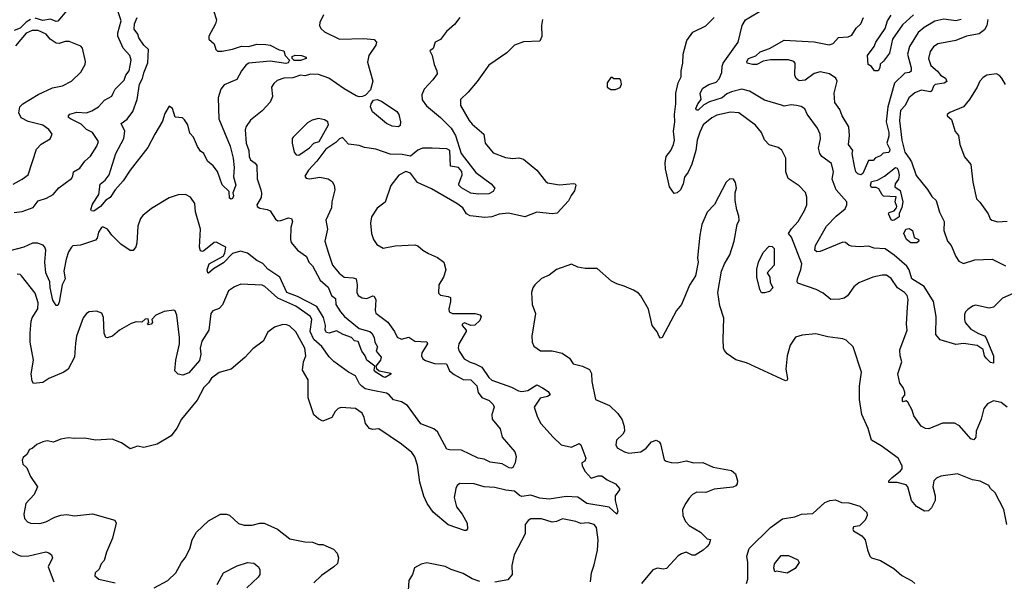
# Model space of a CAD drawing. Extents: x 1690054 to 1842981, y 782881 to 914114.
# Tile 639 of 656: x 1789832 to 1796366, y 896539 to 900263. Entities that reach past the tile are written whole.
import ezdxf

# ---------------------------------------------------------------- set-up
doc = ezdxf.new("R2010")
doc.units = 0

msp = doc.modelspace()

# ---------------------------------------------------------------- linework, layer by layer
at = {"layer": '0CON10XD'}
for points in [[(1789795.4, 898984.6), (1789848.6, 898991.4), (1789921.4, 899018.6), (1789955, 899061.8), (1790009.8, 899080.2), (1790055, 899104.7), (1790092.3, 899147.7), (1790175, 899209.1), (1790184.1, 899225), (1790188.6, 899255), (1790230.7, 899279.3), (1790265, 899324.2), (1790302.7, 899357.3), (1790345, 899424.2), (1790354.4, 899455), (1790315, 899514.2), (1790275, 899534.5), (1790240.9, 899570.9), (1790168.8, 899605), (1790156.2, 899615), (1790156.2, 899625), (1790165, 899636), (1790210.8, 899649.2), (1790275, 899646.7), (1790312, 899658), (1790355.2, 899684.8), (1790395, 899728.5), (1790443.9, 899756.1), (1790453.3, 899775), (1790465, 899802.5), (1790525, 899861.2), (1790537.5, 899895), (1790558.8, 899925), (1790572.9, 899995), (1790564.1, 900025), (1790518.9, 900075), (1790483.2, 900153.2), (1790483.8, 900175), (1790506.3, 900256.4), (1790485.3, 900315.3)], [(1790145.5, 900325), (1790085, 900253.5), (1790075, 900251.5), (1790035.8, 900265.8), (1789985, 900258.7), (1789935, 900272.3)], [(1791118, 900325), (1791137.3, 900262.7), (1791131.2, 900235), (1791087.5, 900155), (1791087.5, 900135), (1791123.6, 900103.6), (1791134, 900065), (1791145.5, 900055.5), (1791175, 900054.1), (1791245, 900067.1), (1791305, 900088.4), (1791353.6, 900086.4), (1791405, 900100.5), (1791465, 900098.6), (1791495, 900094), (1791554, 900064), (1791585.8, 900055.8), (1791593.8, 900025), (1791621.9, 899995), (1791613.1, 899976.9), (1791597.9, 899972.1), (1791495, 899987.9), (1791352.2, 899975), (1791335, 899963.1), (1791303.5, 899925), (1791273.6, 899866.4), (1791188.9, 899831.1), (1791166.6, 899803.4), (1791150, 899745), (1791154.5, 899605), (1791230, 899425), (1791249.2, 899345), (1791256.4, 899283.6), (1791250.9, 899220.9), (1791266.2, 899165), (1791246.2, 899115), (1791250, 899095), (1791245, 899077.5), (1791235, 899072.9), (1791225, 899080), (1791222.9, 899125), (1791175, 899168.9), (1791145, 899256.9), (1791116.4, 899295), (1791077.8, 899325), (1791054.4, 899375), (1791032.3, 899392.3), (1791012.3, 899422.3), (1790985.6, 899485), (1790961.7, 899511.7), (1790947.5, 899565), (1790925, 899600), (1790912.3, 899612.3), (1790865, 899617.5), (1790846, 899675), (1790825, 899688.8), (1790795, 899642), (1790780.3, 899589.7), (1790728.1, 899505), (1790682.5, 899415), (1790565.5, 899265), (1790520, 899195), (1790465.4, 899134.6), (1790432.5, 899085), (1790403.1, 899066.9), (1790368.9, 899025), (1790325, 898993.2), (1790308.1, 898995), (1790304.7, 899005.3), (1790315, 899040), (1790357.5, 899105), (1790367, 899173), (1790399.8, 899200.2), (1790425.9, 899234.1), (1790470.4, 899375), (1790522.5, 899475), (1790529.6, 899525), (1790506.2, 899575), (1790545.3, 899604.7), (1790583.6, 899655), (1790610.9, 899735), (1790627.9, 899835), (1790647.6, 899872.4), (1790655, 899910.8), (1790682.3, 899977.7), (1790687.5, 900065), (1790655.3, 900095.3), (1790623.5, 900143.5), (1790617.1, 900167.1), (1790591.3, 900201.3), (1790593.5, 900235), (1790611.8, 900278.2)], [(1796425, 898447.3), (1796355, 898416.4), (1796294, 898356), (1796265, 898350.5), (1796175, 898370.2), (1796155, 898363.6), (1796125, 898341.6), (1796108.2, 898325), (1796102.1, 898307.9), (1796101, 898275), (1796106.9, 898255), (1796145, 898212.2), (1796195, 898181.8), (1796235, 898166.5), (1796244.4, 898155), (1796293.5, 898035), (1796295, 897986.7), (1796275, 897990), (1796245, 898017.9), (1796234.7, 898035), (1796225.4, 898075.4), (1796185, 898103.1), (1796095, 898116.4), (1796045, 898110.5), (1795940.4, 898140.4), (1795912.5, 898175), (1795914.1, 898295), (1795897.2, 898395), (1795833.8, 898493.8), (1795751.5, 898545), (1795734.1, 898605), (1795718.6, 898628.6), (1795635, 898702.8), (1795575, 898744), (1795502.7, 898747.3), (1795465, 898761.4), (1795405, 898756.4), (1795352.3, 898762.3), (1795336, 898766), (1795312.5, 898785), (1795295, 898787.5), (1795145, 898725.6), (1795122.5, 898725), (1795108.8, 898735), (1795112.5, 898765), (1795185.3, 898894.7), (1795249.4, 898960.6), (1795310.2, 899009.8), (1795322.1, 899035), (1795322.1, 899055), (1795251.4, 899135), (1795223.7, 899205), (1795232.6, 899255), (1795220, 899310), (1795156.1, 899356.1), (1795141.4, 899375), (1795132.4, 899412.4), (1795146.1, 899473.9), (1795144.5, 899505), (1795125.6, 899545), (1795057.1, 899637.1), (1795041.7, 899671.7), (1795017.8, 899687.8), (1794987.5, 899695), (1794952.4, 899697.6), (1794905, 899690.9), (1794887.1, 899697.1), (1794775, 899729.1), (1794675, 899789.5), (1794625, 899801.9), (1794555, 899784.6), (1794525, 899770.7), (1794493.1, 899745), (1794410.4, 899719.6), (1794372.3, 899697.7), (1794335, 899662.5), (1794322.5, 899662.5), (1794320, 899675), (1794331.4, 899705), (1794354, 899735), (1794346.9, 899775), (1794365, 899808.4), (1794405, 899834.3), (1794455, 899848.8), (1794475, 899872.1), (1794492.7, 899912.7), (1794493.8, 899955), (1794501.2, 899975), (1794600, 900115), (1794625.9, 900225), (1794648.4, 900261.6), (1794775, 900336.4)], [(1795763.9, 900296.1), (1795690.7, 900229.3), (1795623.5, 900135), (1795605, 900042), (1795565, 899988), (1795542, 899968), (1795540.6, 899945), (1795528.6, 899925), (1795505, 899923.8), (1795485, 899952.5), (1795462.5, 899965), (1795459.2, 900025), (1795502.9, 900085), (1795514.4, 900115), (1795574.4, 900205), (1795590.4, 900255), (1795615, 900293.1)], [(1789905, 900264.5), (1789875, 900247.6), (1789835, 900206), (1789795, 900191.3)], [(1793301.1, 900265), (1793294.5, 900225), (1793297.7, 900152.3), (1793285, 900120), (1793175, 900115.8), (1793115, 900094), (1793065, 900043.8), (1792945, 899961.2), (1792867.3, 899852.7), (1792807.3, 899782.7), (1792757.1, 899735), (1792757.5, 899695), (1792814.5, 899595), (1792835, 899570), (1792913.3, 899505), (1792921.1, 899445), (1792975, 899381.2), (1793055, 899349.4), (1793105, 899342.2), (1793145, 899346.7), (1793175, 899337.8), (1793264.6, 899264.6), (1793321.4, 899191.4), (1793335, 899181.9), (1793415, 899167.1), (1793507.1, 899177.1), (1793517.5, 899175), (1793523.3, 899165), (1793515, 899127.5), (1793491.7, 899098.3), (1793475, 899061.2), (1793398.7, 898981.3), (1793365, 898976.9), (1793265, 898986.5), (1793185, 898957.1), (1793075, 898980.9), (1793015, 898974.4), (1792965, 898956.9), (1792918.7, 898951.3), (1792822.5, 898962.5), (1792796.9, 898976.9), (1792773.1, 899015), (1792732.5, 899045), (1792565, 899141.5), (1792473.1, 899183.1), (1792425, 899245.8), (1792395, 899255.6), (1792348.3, 899231.7), (1792295, 899163.3), (1792257.3, 899052.7), (1792205, 899014), (1792165.8, 898955), (1792160, 898915), (1792166.7, 898845), (1792180, 898805), (1792202.1, 898772.1), (1792245, 898748.1), (1792325, 898764.3), (1792455, 898770), (1792475, 898763.3), (1792506.7, 898735), (1792545, 898712.5), (1792605, 898685.8), (1792646, 898655), (1792659.2, 898605), (1792644, 898555), (1792614.3, 898505.7), (1792610.7, 898450.7), (1792625, 898436.7), (1792675, 898428.8), (1792690.7, 898420.7), (1792691.2, 898395), (1792680, 898345), (1792682.5, 898325), (1792705, 898314), (1792855, 898314.2), (1792885, 898306.2), (1792893.8, 898295), (1792885, 898268.8), (1792852.1, 898237.9), (1792825.8, 898235.8), (1792785, 898254), (1792769.2, 898245), (1792768.6, 898235), (1792794, 898205), (1792794.3, 898195), (1792746.9, 898115), (1792742.7, 898087.3), (1792747.7, 898065), (1792782.8, 898015), (1792821.5, 897991.5), (1792855, 897981.9), (1792899.1, 897959.1), (1792945, 897890.6), (1792965, 897873.8), (1793095, 897827.5), (1793141.4, 897801.4), (1793165, 897798), (1793203.8, 897805), (1793265, 897841.8), (1793302.2, 897822.2), (1793338.8, 897798.8), (1793351.4, 897775), (1793334.8, 897765.2), (1793285.3, 897754.7), (1793246.9, 897695), (1793267.4, 897627.4), (1793291.5, 897585), (1793372.5, 897495), (1793426.2, 897445), (1793495, 897427.9), (1793545, 897452), (1793555, 897444.5), (1793588.5, 897355), (1793583.4, 897336.6), (1793563.3, 897325), (1793563.8, 897305), (1793585, 897267.5), (1793625, 897223.3), (1793671.7, 897238.3), (1793695, 897237.8), (1793731.7, 897211.7), (1793785.7, 897185), (1793812.5, 897155), (1793812, 897145), (1793784.5, 897105), (1793784.6, 897074.6), (1793801.1, 897005), (1793795.6, 896984.4), (1793745, 897030.3), (1793595, 897055.6), (1793535, 897097.7), (1793458.5, 897101.5), (1793345.4, 897084.6), (1793285, 897091.4), (1793225, 897110), (1793165, 897102.4), (1793148.3, 897108.3), (1793115, 897136.9), (1793057.3, 897142.7), (1792985, 897161.9), (1792915.2, 897165.2), (1792847.5, 897185), (1792753, 897187), (1792736.2, 897175), (1792726, 897155), (1792715.9, 897094.1), (1792732, 897032), (1792769.4, 896985), (1792801.9, 896925), (1792805, 896887.5), (1792795, 896876.2), (1792785, 896876), (1792675, 896912.7), (1792575, 896998.5), (1792537.3, 897055), (1792514.8, 897104.8), (1792487.2, 897197.2), (1792471.3, 897308.7), (1792455.5, 897365.5), (1792435, 897394), (1792365, 897449.2), (1792215, 897550), (1792175, 897545.7), (1792153.1, 897553.1), (1792126.7, 897585), (1792119.2, 897625), (1792105, 897653.3), (1792060, 897685), (1791965, 897690.8), (1791945, 897685.7), (1791925.7, 897665), (1791903.8, 897625), (1791845, 897601.2), (1791815, 897616.7), (1791785, 897643.3), (1791747.3, 897755), (1791746.9, 897875), (1791709.3, 897939.3), (1791714.7, 897995), (1791730, 898035), (1791724.2, 898084.2), (1791665, 898194.2), (1791625, 898230), (1791605, 898239.4), (1791578.3, 898241.7), (1791523.3, 898225), (1791479.5, 898190.5), (1791448.3, 898131.7), (1791379.8, 898080.2), (1791326.3, 898023.7), (1791236.7, 897945), (1791155, 897924.5), (1791105, 897885.4), (1791085.5, 897855), (1791055, 897824.2), (1791010, 897740), (1790905.8, 897615), (1790875.6, 897555), (1790836.8, 897503.2), (1790745, 897448), (1790655, 897426.7), (1790613.9, 897436.1), (1790565, 897417.5), (1790508.3, 897458.3), (1790445, 897481.4), (1790335, 897474.5), (1790265, 897489.4), (1790195, 897486), (1790155, 897491.2), (1790105, 897482), (1790057.7, 897462.3), (1790015, 897470), (1789985, 897464.3), (1789945, 897446.7), (1789915, 897418.8), (1789897, 897413), (1789879.3, 897380.7), (1789855, 897360), (1789848.3, 897341.7), (1789852.5, 897315), (1789880.7, 897290.7), (1789904.3, 897234.3), (1789950, 897165), (1789928, 897115), (1789872.5, 897055), (1789860.8, 896985), (1789863.8, 896955), (1789883.2, 896933.2), (1789904.3, 896924.3), (1789965, 896922.2), (1790006.5, 896933.5), (1790065, 896965.5), (1790105, 896978.5), (1790145, 896983.1), (1790195, 896974.3), (1790315, 896986.9), (1790463.6, 896943.6), (1790473.3, 896925), (1790448, 896825), (1790407.7, 896732.3), (1790393.6, 896676.4), (1790373.3, 896655), (1790359.3, 896620.7), (1790332.5, 896595), (1790330, 896575), (1790357.5, 896552.5), (1790465, 896530)], [(1791848.6, 900295), (1791823.3, 900245), (1791822.2, 900225), (1791830, 900205), (1791855, 900182.2), (1791955, 900134.5), (1792115, 900137.7), (1792185, 900132.5), (1792199.2, 900115), (1792195.7, 900095), (1792148.5, 900025), (1792140.6, 899980.6), (1792176.8, 899855), (1792160.8, 899799.2), (1792126.6, 899763.4), (1792107, 899753), (1792085, 899751), (1792065, 899758.1), (1791985, 899804.1), (1791884.4, 899875), (1791815, 899899.7), (1791765, 899900.9), (1791725, 899891.8), (1791695, 899894.6), (1791645, 899877.9), (1791585, 899874.4), (1791540.9, 899859.1), (1791519.8, 899840.2), (1791504.3, 899815), (1791508.9, 899755), (1791494.6, 899715.4), (1791441.1, 899658.9), (1791364, 899596), (1791335.4, 899554.6), (1791328, 899532), (1791334.7, 899445), (1791353.3, 899395), (1791355.3, 899355), (1791363.9, 899333.9), (1791395, 899312.2), (1791405.8, 899295.8), (1791408.6, 899208.6), (1791432.2, 899135), (1791437.6, 899112.4), (1791434.7, 899085.3), (1791405.8, 899035), (1791409.2, 899025), (1791425, 899014.4), (1791475, 899004.6), (1791494.7, 898994.7), (1791529.7, 898939.7), (1791545, 898930), (1791565, 898930.6), (1791615, 898949.4), (1791635.4, 898945.4), (1791641.8, 898925), (1791630.8, 898885), (1791629.1, 898805), (1791634.5, 898785), (1791676.7, 898735), (1791735, 898691.9), (1791751.2, 898655), (1791775, 898630.8), (1791826, 898536), (1791880.2, 898490.2), (1791902, 898435), (1791927.1, 898415), (1791931.1, 898375), (1791961.9, 898325), (1791988.6, 898295), (1792085, 898215.4), (1792155, 898196.7), (1792170, 898185), (1792185.3, 898155), (1792189.6, 898125), (1792206.2, 898095), (1792198, 898065), (1792230.8, 898025), (1792226, 898005), (1792196.7, 897965), (1792199.3, 897949.3), (1792217.5, 897935)], [(1792752.3, 900277.7), (1792718.6, 900231.4), (1792665.5, 900185), (1792625, 900131.9), (1792588.6, 900115), (1792576.8, 900073.2), (1792554.3, 900055.7), (1792568.8, 900025), (1792582, 899965), (1792600.8, 899925), (1792602, 899905), (1792574.2, 899865), (1792517, 899803), (1792500, 899765), (1792502.7, 899732.7), (1792531.9, 899691.9), (1792625, 899614.4), (1792695, 899544), (1792725, 899496.2), (1792761.2, 899375), (1792859.3, 899249.3), (1792960.6, 899175), (1792986, 899145), (1792974, 899125), (1792945, 899108.5), (1792875, 899105.5), (1792825, 899114), (1792765, 899147.9), (1792746.9, 899165), (1792745.6, 899175), (1792767.5, 899235), (1792767.3, 899257.3), (1792743.6, 899283.6), (1792691.7, 899291.7), (1792686.1, 899396.1), (1792665.9, 899405.9), (1792570.5, 899410.5)], [(1794170, 899435), (1794176.6, 899465), (1794170, 899525), (1794180.4, 899585), (1794177.5, 899635), (1794187.3, 899705), (1794187.1, 899775), (1794202.5, 899845), (1794222.5, 899885), (1794220.8, 899925), (1794232.5, 899975), (1794234.4, 900035), (1794260, 900125), (1794298.9, 900181.1), (1794385, 900223.1), (1794441.7, 900278.3)], [(1796080.8, 900265), (1796045, 900255.2), (1795965, 900266.7), (1795905, 900252.7), (1795835, 900212.3), (1795795, 900177.3), (1795737.5, 900085), (1795724.1, 900035), (1795748.1, 899945), (1795748.8, 899921.2), (1795737.3, 899912.7), (1795705, 899908.1), (1795636.7, 899843.3), (1795592.8, 899685), (1795581.9, 899585), (1795599.2, 899515), (1795599.7, 899490.3), (1795586, 899445), (1795606.2, 899405), (1795605, 899390), (1795597, 899383), (1795561.7, 899378.3), (1795545, 899360), (1795511.7, 899348.3), (1795495, 899330), (1795465, 899330), (1795426.4, 899243.6), (1795415, 899233.8), (1795395, 899241.2), (1795381.2, 899255), (1795371.9, 899291.9), (1795356.2, 899375), (1795360, 899395), (1795332.5, 899435), (1795338.7, 899495), (1795333.8, 899553.8), (1795290, 899625), (1795275, 899667.1), (1795241.2, 899715), (1795236.2, 899775), (1795256.4, 899855), (1795247.5, 899875), (1795206.9, 899905), (1795145, 899918.2), (1795103.8, 899906.2), (1795045, 899861.9), (1795005, 899857.5), (1794985, 899873.8), (1794975.7, 899895), (1794979.2, 899975), (1794970, 899985), (1794935, 899998), (1794815, 899997.9), (1794765, 899988.3), (1794723.2, 899966.8), (1794695.1, 899965.1), (1794660.5, 899975), (1794656.9, 899985), (1794669.1, 900005), (1794716.6, 900023.4), (1794745, 900049.7), (1794807.1, 900072.9), (1794905, 900126.9), (1795105, 900116.4), (1795203.1, 900096.9), (1795230, 900105), (1795265, 900145.7), (1795329.4, 900150.6), (1795355, 900160), (1795383.6, 900206.4), (1795414.5, 900235.5), (1795432.2, 900277.8)], [(1796257.8, 900265), (1796251.2, 900225), (1796234.5, 900195), (1796199.6, 900170.4), (1796116.2, 900155), (1796045, 900124.6), (1795925, 900103.3), (1795897, 900083), (1795875, 900052), (1795863.3, 900005), (1795879.6, 899959.6), (1795922.7, 899922.7), (1795943.3, 899895), (1795975.3, 899875.3), (1795985, 899854), (1795967.5, 899842.5), (1795906.6, 899833.4), (1795896.7, 899823.3), (1795885, 899790.5), (1795875.8, 899785), (1795815, 899795.9), (1795772.1, 899777.9), (1795733.6, 899745), (1795709.2, 899695), (1795678.3, 899661.7), (1795669.7, 899595), (1795686.7, 899465), (1795706.3, 899385), (1795734.7, 899344.7), (1795751.2, 899321.2), (1795780.3, 899230.3), (1795857.2, 899137.2), (1795885, 899090), (1795913.6, 899063.6), (1795936.1, 898986.1), (1795967.5, 898925), (1795964.4, 898865.6), (1795988.2, 898795), (1796013.9, 898765), (1796045, 898691.9), (1796065, 898662.7), (1796095, 898646.2), (1796169.8, 898670.2), (1796285, 898674.3), (1796375, 898631.2)], [(1789787.9, 899172.1), (1789848.8, 899205), (1789888, 899235), (1789943.3, 899405), (1789975, 899437.5), (1790035, 899473.8), (1790047.5, 899505), (1790026.2, 899535), (1789985, 899564.4), (1789888.6, 899588.6), (1789842.1, 899612.1), (1789826.7, 899645), (1789833.8, 899685), (1789854, 899705), (1789955, 899767.9), (1790049.7, 899810.3), (1790115.4, 899824.6), (1790175.5, 899854.5), (1790238, 899915), (1790266.7, 899965), (1790270, 899985), (1790250, 900075), (1790237.9, 900087.9), (1790159.5, 900119.5), (1790135, 900118.5), (1790095, 900104.6), (1790075, 900106.5), (1790035, 900133.5), (1790007.8, 900167.8), (1789955, 900191.2), (1789915, 900191.8), (1789875.7, 900174.3), (1789805, 900089.5)], [(1791695, 899992.7), (1791653.7, 899993.7), (1791641.2, 900005), (1791641.4, 900018.6), (1791661.3, 900028.7), (1791702.5, 900025), (1791732.5, 900015), (1791733.3, 900005), (1791695, 899992.7)], [(1796373.2, 899833.2), (1796350, 899875), (1796335, 899893.8), (1796315, 899904), (1796250, 899895), (1796225, 899878.8), (1796204.3, 899855.7), (1796186.2, 899815), (1796136.2, 899735), (1796095, 899686.2), (1796005, 899648), (1795986.7, 899635), (1795987.5, 899625), (1796015, 899601.2), (1796041.1, 899521.1), (1796061.4, 899495), (1796070.6, 899435), (1796102.8, 899352.8), (1796143.8, 899303.8), (1796158.1, 899185), (1796182, 899075), (1796204.3, 899054.3), (1796258.8, 898975), (1796271.7, 898941.7), (1796283, 898933), (1796322.3, 898922.3), (1796385, 898928)], [(1793785, 899800), (1793816.7, 899813.3), (1793826.7, 899835), (1793821.7, 899861.7), (1793815, 899870), (1793775, 899870), (1793765, 899880), (1793755, 899880), (1793730, 899845), (1793730, 899815), (1793755, 899800), (1793785, 899800)], [(1792345, 899552), (1792305, 899557.3), (1792265.7, 899575), (1792173.1, 899653.1), (1792159.2, 899685), (1792163.9, 899706.1), (1792180, 899730), (1792205, 899734.2), (1792233, 899723), (1792334.3, 899655), (1792348.6, 899635), (1792359.2, 899585), (1792357.7, 899562.3), (1792345, 899552)], [(1796384.4, 897695), (1796345, 897725.5), (1796295, 897735.6), (1796254.4, 897715.6), (1796230, 897685), (1796212.2, 897615), (1796180, 897535), (1796178, 897495), (1796163.6, 897476.4), (1796145, 897483.8), (1796069.5, 897569.5), (1796035, 897587.1), (1795955, 897588.1), (1795865, 897550), (1795842.7, 897552.7), (1795815, 897568), (1795766.7, 897636.7), (1795755, 897674), (1795725, 897728), (1795715, 897736.2), (1795695, 897730), (1795690, 897735), (1795690, 897755), (1795705, 897772.5), (1795706.7, 897793.3), (1795695, 897824), (1795672.7, 897852.7), (1795660, 897915), (1795685.4, 897994.6), (1795674.1, 898035), (1795673.9, 898075), (1795720.4, 898205), (1795716.5, 898245), (1795723.8, 898356.2), (1795728.1, 898408.1), (1795720.9, 898435), (1795704.7, 898454.7), (1795656.8, 898485), (1795615, 898546.9), (1795585, 898569.4), (1795555, 898569.4), (1795494.6, 898555.4), (1795400.7, 898519.3), (1795367.6, 898492.4), (1795325, 898432), (1795303, 898417), (1795275, 898410), (1795215, 898407.5), (1795165, 898450.8), (1795116.7, 898475), (1794995.7, 898515.7), (1794990.8, 898525), (1794993.1, 898545), (1795015, 898606.7), (1795021.5, 898645), (1794955, 898821.2), (1794933.8, 898845), (1794955, 898877.5), (1794999.2, 898925), (1795041.2, 898998.8), (1795055.8, 899035), (1795055.8, 899085.8), (1795046.3, 899116.3), (1795005, 899162.5), (1794930.9, 899210.9), (1794916.4, 899255), (1794916, 899345), (1794889.1, 899399.1), (1794865, 899416.7), (1794805, 899432.5), (1794775, 899466.7), (1794754.4, 899514.4), (1794714.4, 899564.4), (1794605, 899646.5), (1794549.1, 899650.9), (1794459.4, 899630.6), (1794425, 899611.5), (1794368.8, 899565), (1794345, 899518.1), (1794328, 899465), (1794319.2, 899395), (1794291.8, 899305), (1794268.1, 899251.9), (1794245, 899220), (1794234.2, 899174.2), (1794216.9, 899135), (1794195, 899114.2), (1794175, 899111.2), (1794143.5, 899155), (1794117.3, 899275), (1794114.6, 899315), (1794122.1, 899355), (1794153.6, 899395), (1794170, 899435)], [(1791685, 899364), (1791755, 899412.5), (1791785, 899444.6), (1791820, 899455), (1791882.5, 899565), (1791876.7, 899585), (1791855, 899599.2), (1791815, 899607.5), (1791772.7, 899597.3), (1791741.7, 899578.3), (1791646.7, 899485), (1791641.2, 899475), (1791641.2, 899445), (1791653.8, 899385), (1791667.7, 899367.7), (1791685, 899364)], [(1792570.5, 899410.5), (1792505, 899411.2), (1792475, 899397.1), (1792425, 899358.2), (1792370.2, 899370.2), (1792291.3, 899371.3), (1792195, 899404.3), (1792120, 899415), (1792085, 899430), (1792015, 899438.8), (1791975, 899482), (1791955, 899473.3), (1791930.5, 899449.5), (1791864.4, 899405.6), (1791805, 899325.4), (1791748.8, 899265), (1791724.2, 899225), (1791733, 899213), (1791755, 899207.5), (1791825, 899218.1), (1791878.8, 899208.8), (1791905, 899190), (1791918.8, 899165), (1791923.3, 899135), (1791902.9, 899055), (1791900.6, 899015), (1791863.9, 898933.9), (1791874.4, 898875), (1791856.5, 898795), (1791880.9, 898715), (1791908.6, 898635), (1791952.4, 898582.4), (1791986.4, 898556.4), (1792045, 898551.2), (1792064.1, 898544.1), (1792071.6, 898505), (1792069.2, 898455), (1792077.8, 898435), (1792105, 898418.9), (1792135, 898414.7), (1792175, 898432.9), (1792185, 898429.2), (1792196.5, 898405), (1792191.5, 898335), (1792196.4, 898316.4), (1792275, 898257.5), (1792319.5, 898195), (1792337.4, 898157.4), (1792365, 898143.9), (1792415, 898158), (1792455, 898131.5), (1792535, 898127.5), (1792537.7, 898115), (1792501.2, 898055), (1792498.2, 898035), (1792506.7, 898015), (1792525, 898003.1), (1792585, 897984.6), (1792665, 897981.1), (1792685.2, 897935.2), (1792715, 897909.6), (1792775, 897877.1), (1792825.6, 897875), (1792865, 897835.7), (1792875, 897790.8), (1792898.2, 897758.2), (1792947.8, 897737.8), (1792975, 897712.5), (1792980, 897695), (1792965.7, 897645), (1792968.6, 897615), (1793020.3, 897550.3), (1793035, 897494), (1793117.2, 897397.2), (1793125.9, 897365.9), (1793121, 897325), (1793105.2, 897295), (1793095, 897289.6), (1793081.5, 897291.5), (1793035, 897318.4), (1792955, 897330), (1792915, 897348.8), (1792875, 897356.7), (1792765, 897407.8), (1792685, 897410.5), (1792666.5, 897416.5), (1792605, 897531.2), (1792580.3, 897550.3), (1792495, 897584.4), (1792405, 897704.4), (1792365, 897728.9), (1792311.9, 897741.9), (1792283.1, 897775), (1792265.7, 897785.7), (1792175.4, 897804.6), (1792125.6, 897815.6), (1792102.3, 897832.3), (1792088, 897848), (1792061.2, 897901.2), (1792014, 897925), (1791916.1, 897996.1), (1791885, 898027.3), (1791836.7, 898096.7), (1791783.2, 898143.2), (1791760.7, 898195), (1791771.5, 898275), (1791762.5, 898295), (1791665, 898363.8), (1791545.7, 898415.7), (1791458.1, 898495), (1791442.1, 898502.1), (1791300.2, 898509.8), (1791257.2, 898492.8), (1791218.8, 898465), (1791178.2, 898371.8), (1791155, 898347.5), (1791115, 898333.8), (1791100, 898315), (1791086.4, 898205), (1791040.9, 898130.9), (1791030.4, 898085), (1791035.4, 898045), (1791025, 898004), (1790955, 897920.6), (1790915, 897906.2), (1790883, 897913), (1790862.5, 897935), (1790867.9, 898005), (1790892.9, 898115), (1790893.8, 898155), (1790876.1, 898305), (1790865, 898332.5), (1790855, 898338.1), (1790792.1, 898327.9), (1790736.2, 898303.8), (1790710, 898275), (1790712.5, 898255), (1790705, 898243.3), (1790685, 898240), (1790680, 898245), (1790690, 898255), (1790685, 898280), (1790665, 898277.5), (1790643.3, 898256.7), (1790605, 898260), (1790571.9, 898248.1), (1790495, 898204.5), (1790448.8, 898165), (1790412.7, 898152.7), (1790403.8, 898155), (1790391.9, 898185), (1790387.9, 898287.9), (1790378.1, 898318.1), (1790341.2, 898331.2), (1790292.5, 898325), (1790275, 898315.8), (1790253, 898287), (1790209.6, 898165), (1790202.5, 898117.5), (1790195.4, 898025), (1790152.9, 897945), (1790125, 897926.7), (1790025.3, 897884.7), (1789985, 897856.7), (1789925, 897850), (1789916, 897866), (1789909.5, 897915), (1789924.1, 898005), (1789901.8, 898125), (1789901.4, 898185), (1789908.3, 898265), (1789915, 898285.5), (1789953.4, 898345), (1789955.2, 898385), (1789935, 898450), (1789845, 898563.8), (1789835, 898573.3), (1789815, 898576.7)], [(1795625, 898930.8), (1795615, 898936.7), (1795598, 898975), (1795601.2, 898985), (1795635, 898996.7), (1795650, 899015), (1795653.3, 899025), (1795642.5, 899055), (1795648.3, 899088.3), (1795565, 899093.8), (1795555, 899101.2), (1795532.4, 899142.4), (1795515, 899150), (1795485, 899150), (1795477.5, 899165), (1795485, 899190), (1795525, 899200), (1795570, 899225), (1795645, 899283.3), (1795655, 899278.8), (1795662.5, 899265), (1795667.5, 899232.5), (1795663.9, 899206.1), (1795642.5, 899175), (1795640, 899155), (1795675, 899130), (1795692.5, 899055), (1795685, 899017.5), (1795668.3, 898978.3), (1795667.5, 898955), (1795635, 898933.8), (1795625, 898930.8)], [(1794592, 899002), (1794580, 899065), (1794581.2, 899115), (1794588.8, 899145), (1794583, 899183), (1794570, 899205), (1794545, 899207.5), (1794520, 899185), (1794442.3, 899037.7), (1794395, 898987.5), (1794360, 898905), (1794345.8, 898835), (1794330.8, 898685), (1794334, 898655), (1794317.5, 898565), (1794276.4, 898503.6), (1794224.2, 898375), (1794191.2, 898335), (1794095, 898156.7), (1794085, 898152.5), (1794075, 898162.5), (1794062.7, 898192.7), (1794030, 898235), (1794003.9, 898343.9), (1793955, 898432.5), (1793939.3, 898449.3), (1793905, 898470), (1793843.3, 898496.7), (1793795, 898511.2), (1793759.5, 898529.5), (1793665, 898613.3), (1793585, 898613.8), (1793535, 898621.2), (1793495, 898641.2), (1793395, 898606.2), (1793345, 898568.8), (1793295, 898546.7), (1793250, 898505), (1793236.7, 898485), (1793228.8, 898455), (1793234, 898375), (1793256, 898315), (1793230, 898165), (1793233.8, 898125), (1793245, 898097.5), (1793287.7, 898067.7), (1793365, 898066.9), (1793431.7, 898051.7), (1793479.7, 898019.7), (1793505, 897981.2), (1793566.4, 897966.4), (1793613, 897943), (1793627.5, 897917.5), (1793630, 897865), (1793652.5, 897745), (1793745.8, 897705.8), (1793801.2, 897651.2), (1793829.2, 897609.2), (1793844, 897565), (1793846, 897535), (1793833.8, 897515), (1793792.5, 897475), (1793787.5, 897445), (1793797.5, 897425), (1793845, 897398.8), (1793875, 897388.8), (1793955, 897398.8), (1793988.7, 897421.3), (1794025.7, 897464.3), (1794055, 897476), (1794075, 897464), (1794085, 897450), (1794108.8, 897345), (1794122.5, 897335), (1794155, 897326.2), (1794195.9, 897325.9), (1794255, 897337.5), (1794305, 897325.8), (1794365, 897327.1), (1794435, 897295.8), (1794555, 897274), (1794582.1, 897252.1), (1794595.8, 897205), (1794594, 897185), (1794585, 897172), (1794565.6, 897164.4), (1794440.3, 897149.7), (1794385, 897129.2), (1794325, 897130.8), (1794296.7, 897115), (1794275, 897090), (1794251.7, 897058.3), (1794231.2, 897015), (1794232, 896975), (1794250, 896935), (1794275, 896910), (1794350, 896865), (1794395, 896820), (1794417, 896817), (1794407.5, 896785), (1794392, 896768), (1794367.5, 896745), (1794315, 896713.3), (1794295, 896712.5), (1794255, 896732.5), (1794225, 896722.5), (1794202.3, 896707.7), (1794125, 896624), (1794105, 896620), (1794065, 896626.2), (1794034.2, 896615.8), (1793958.8, 896525)], [(1792217.5, 897935), (1792295, 897920), (1792295, 897912.5), (1792258.3, 897891.7), (1792245, 897894.3), (1792196.7, 897925), (1792185, 897940), (1792190, 897965), (1792135.8, 898005), (1792124.6, 898035), (1792103, 898065), (1792078.3, 898128.3), (1792055, 898134.2), (1792033.3, 898155), (1791978.6, 898175), (1791935, 898200.4), (1791885, 898184.8), (1791869, 898189), (1791859.1, 898205), (1791860.8, 898235), (1791849.3, 898289.3), (1791805, 898362.2), (1791675, 898427.3), (1791604.4, 898454.4), (1791557.5, 898555), (1791479.5, 898609.5), (1791445, 898646.6), (1791406.4, 898666.4), (1791343.6, 898715), (1791298.4, 898728.4), (1791245, 898712.7), (1791185, 898651.2), (1791119, 898611), (1791085, 898582), (1791080, 898585), (1791075.8, 898605), (1791088.8, 898645), (1791182.5, 898695), (1791194.2, 898715), (1791200, 898755), (1791135, 898788.9), (1791123.8, 898786.2), (1791055, 898730.5), (1791045, 898726.7), (1791031.2, 898731.2), (1791024.6, 898755), (1791031.3, 898875), (1790999.6, 898989.6), (1790995.4, 899045), (1790965, 899087.5), (1790933, 899103), (1790885, 899102.9), (1790825, 899081.4), (1790707.9, 899012.1), (1790650, 898965), (1790634, 898945), (1790616.9, 898895), (1790609.7, 898780.3), (1790602.9, 898757.1), (1790585, 898733.3), (1790565, 898733.3), (1790504, 898775), (1790444.4, 898835), (1790415, 898874.3), (1790385, 898889.4), (1790374.7, 898885.3), (1790355.5, 898855), (1790345.5, 898814.5), (1790335, 898802), (1790235, 898768.6), (1790185.5, 898764.5), (1790175, 898755.8), (1790156.9, 898723.1), (1790141.1, 898675), (1790125.3, 898595), (1790133.7, 898545), (1790113.1, 898505), (1790095, 898390), (1790085, 898367.5), (1790075, 898367.5), (1790053.3, 898403.3), (1790034, 898485), (1790031.5, 898525), (1790005.6, 898585), (1790000, 898655), (1790006, 898736), (1789999.6, 898755), (1789987.6, 898767.6), (1789950.3, 898780.3), (1789917.6, 898782.4), (1789860, 898755), (1789662.5, 898705)], [(1796383.3, 896915), (1796363.3, 897015), (1796304.4, 897125), (1796274.6, 897154.6), (1796264.2, 897175), (1796205, 897204.3), (1796155, 897211.9), (1796055, 897252.1), (1795945, 897237.5), (1795916.4, 897223.6), (1795898, 897205), (1795890.8, 897165), (1795906.2, 897105), (1795906.7, 897075), (1795883.3, 897026.7), (1795863.6, 897006.4), (1795836.4, 897003.6), (1795783.8, 897035), (1795750.8, 897075), (1795725.7, 897165), (1795715, 897179.2), (1795655, 897194.5), (1795600, 897195), (1795600, 897205), (1795620, 897225), (1795678.3, 897271.7), (1795687.5, 897285), (1795687.5, 897305), (1795661.2, 897355), (1795548, 897438), (1795484.4, 897475), (1795462.1, 897552.1), (1795421.7, 897645), (1795405.8, 897745), (1795406.1, 897833.9), (1795418.6, 897925), (1795364.1, 898094.1), (1795317.4, 898137.4), (1795295, 898147.8), (1795195, 898159.4), (1795115, 898180), (1795025, 898171.4), (1794980.9, 898159.1), (1794945.6, 898104.4), (1794925.6, 898035), (1794917.1, 897945), (1794926.9, 897883.1), (1794925, 897872.5), (1794915, 897868), (1794655, 897987.1), (1794585, 898008.8), (1794527.6, 898047.6), (1794509.7, 898069.7), (1794503.1, 898085), (1794500, 898145), (1794504.4, 898285), (1794478.1, 898365), (1794464.2, 898455), (1794490, 898595), (1794509.2, 898645), (1794544.2, 898705), (1794574, 898795), (1794594, 898905), (1794605.8, 898935), (1794605, 898960), (1794592, 899002)], [(1795745, 898782.9), (1795716.2, 898805), (1795700, 898845), (1795712.5, 898875), (1795735, 898879.2), (1795756, 898865), (1795768.8, 898818.8), (1795796.7, 898805), (1795798.8, 898795), (1795785, 898784.2), (1795745, 898782.9)], [(1794775, 898452.5), (1794755, 898452.5), (1794744, 898475), (1794723.3, 898555), (1794725, 898610), (1794734.3, 898655), (1794765, 898720), (1794805, 898762.5), (1794825, 898760), (1794840, 898745), (1794840, 898635), (1794792.5, 898585), (1794810, 898555), (1794813, 898523), (1794830, 898485), (1794808.3, 898461.7), (1794775, 898452.5)], [(1794655.8, 896525), (1794664.2, 896554.2), (1794664.4, 896665), (1794657.5, 896705), (1794673.6, 896756.4), (1794814.1, 896895.9), (1794895, 896954.4), (1794975, 896967.1), (1795020, 896985), (1795095, 896988.8), (1795175, 897062), (1795207.5, 897075), (1795245, 897080), (1795285, 897060.8), (1795335, 897059.2), (1795407.7, 897037.7), (1795453.3, 896995), (1795456.2, 896975), (1795442.5, 896945), (1795405, 896907.5), (1795365, 896900), (1795360, 896885), (1795365, 896873.8), (1795420.5, 896840.5), (1795443.8, 896815), (1795457.7, 896747.7), (1795473.8, 896705), (1795485, 896694), (1795545, 896676.2), (1795633.3, 896625), (1795685, 896578.8), (1795753, 896543), (1795772.5, 896525)], [(1790725, 896495.7), (1790815, 896544), (1790868.1, 896595), (1790905.4, 896664.6), (1790930, 896695), (1790962.2, 896755), (1790977.1, 896815), (1791005, 896866.2), (1791085, 896940), (1791165, 896983.8), (1791205, 896984), (1791225, 896978), (1791285, 896923.3), (1791322.3, 896912.3), (1791375, 896910.8), (1791425, 896925.8), (1791455.7, 896925.7), (1791542.5, 896885), (1791625, 896820), (1791725, 896801.4), (1791775, 896798.6), (1791815, 896783.8), (1791845, 896782.5), (1791915, 896751.4), (1791939.2, 896725), (1791947.5, 896695), (1791941.7, 896658.3), (1791917.5, 896635), (1791835, 896578.1), (1791785, 896528.6)], [(1789620, 896495), (1789600.8, 896570.8), (1789533.3, 896675), (1789519.3, 896825), (1789551.9, 896905), (1789565, 896916.8), (1789592.5, 896925), (1789625.4, 896925.4), (1789675, 896898), (1789747.4, 896757.4), (1789825, 896713.4), (1789845, 896706.2), (1789891.9, 896708.1), (1790005, 896734.2), (1790025, 896728.8), (1790043.3, 896715), (1790050, 896695), (1790021.4, 896635), (1790057.8, 896535)], [(1793619.2, 896535), (1793626, 896595), (1793645, 896647.5), (1793666.4, 896745), (1793671.3, 896815), (1793659.1, 896895), (1793645.5, 896915), (1793605, 896927.4), (1793555, 896922.6), (1793523.3, 896935), (1793435, 896953.2), (1793395, 896936.7), (1793365, 896931.9), (1793295, 896954), (1793225, 896952.5), (1793207, 896943), (1793187.5, 896915), (1793186.7, 896855), (1793114.2, 896715.8), (1793098, 896645), (1793101.2, 896585), (1793072, 896548), (1792985, 896534)], [(1794925, 896594.2), (1794855, 896606.7), (1794842.5, 896602.5), (1794835.9, 896625.9), (1794841.2, 896655), (1794885, 896710.6), (1794935, 896711.4), (1794995, 896682), (1795005.6, 896665), (1794977.3, 896625), (1794925, 896594.2)], [(1791141.7, 896518.3), (1791184.6, 896595.4), (1791275, 896640.8), (1791345, 896664), (1791385, 896658.8), (1791416.7, 896635), (1791425.9, 896615.9), (1791426.2, 896585), (1791413.9, 896566.1), (1791338.9, 896495)], [(1792885, 896538.6), (1792835, 896556), (1792775, 896592), (1792695, 896617.5), (1792655, 896637.1), (1792535, 896661.2), (1792496.4, 896653.6), (1792452.3, 896627.7), (1792438.8, 896585), (1792413.8, 896545), (1792408.8, 896445)]]:
    msp.add_lwpolyline(points, dxfattribs=at)

doc.saveas('drawing.dxf')
